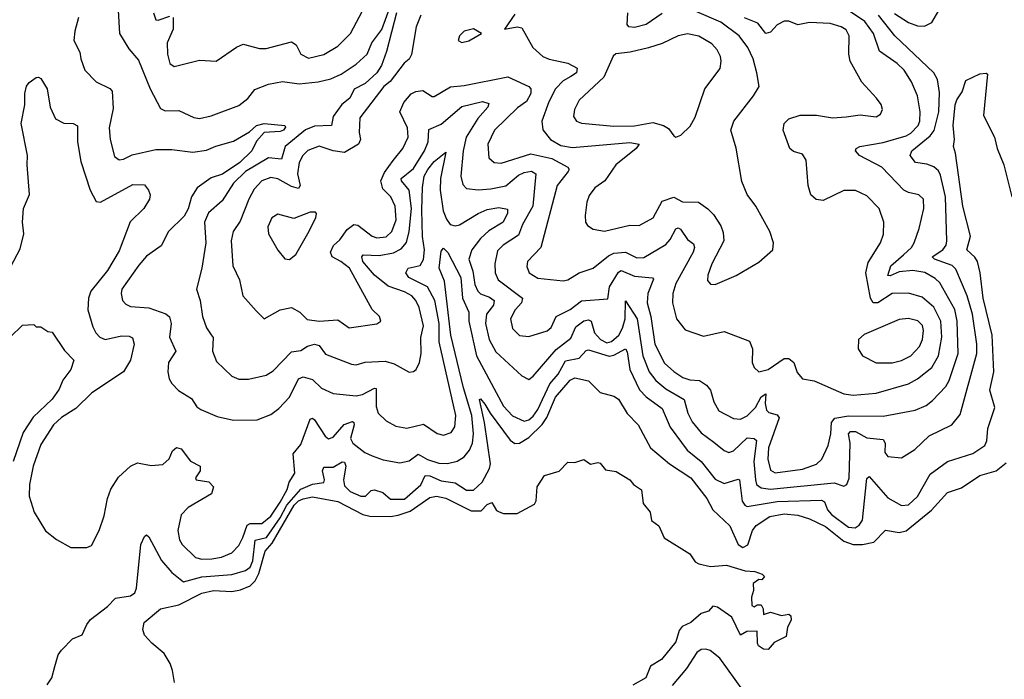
# Model space of a CAD drawing. Extents: x 1678431 to 1860718, y 384618 to 522882.
# Tile 308 of 473: x 1758773 to 1763052, y 489499 to 492366. Entities that reach past the tile are written whole.
import ezdxf

# ---------------------------------------------------------------- set-up
doc = ezdxf.new("R2010")
doc.units = 0

msp = doc.modelspace()

# ---------------------------------------------------------------- linework, layer by layer
at = {"layer": '0CON10XD'}
for points in [[(1759200.9, 492405), (1759207.5, 492305), (1759248.2, 492238.2), (1759288.9, 492188.9), (1759340.4, 492065), (1759385, 491980), (1759405, 491969.2), (1759465, 491971.5), (1759529.8, 491939.8), (1759555, 491935.6), (1759605, 491947.7), (1759725, 491992.7), (1759765, 492022.7), (1759795, 492062.5), (1759855, 492085.4), (1759915, 492097.5), (1759987.4, 492087.4), (1760070, 492095), (1760125, 492108.2), (1760170.9, 492129.1), (1760235, 492171.6), (1760283.7, 492216.3), (1760303, 492265), (1760346.5, 492323.5), (1760384.7, 492425)], [(1759440, 492375), (1759440.4, 492325), (1759414.1, 492265), (1759415.4, 492215), (1759425, 492175.8), (1759445, 492161.5), (1759555, 492189.4), (1759627.5, 492185), (1759715, 492245.6), (1759745, 492258.6), (1759815, 492240.6), (1759845, 492240.5), (1759955, 492269.7), (1759975, 492256.4), (1759995.5, 492215), (1760028.5, 492198.5), (1760095, 492213.9), (1760155, 492250.4), (1760210.4, 492305), (1760274.1, 492425)], [(1760925, 492388.8), (1760880, 492325), (1760935, 492333.8), (1760955, 492330), (1761002.9, 492245), (1761046.2, 492206.2), (1761073.8, 492193.8), (1761155, 492176.5), (1761195.6, 492155), (1761192.7, 492135), (1761168.3, 492118.3), (1761135, 492100.3), (1761101.2, 492065), (1761072.1, 492007.9), (1761041.9, 491925), (1761046.3, 491886.3), (1761079.6, 491845), (1761125, 491818.5), (1761175, 491810.4), (1761425, 491831.1), (1761465.6, 491825), (1761452.3, 491805), (1761363.3, 491735), (1761315.3, 491664.7), (1761272.9, 491635), (1761248.3, 491601.7), (1761237.6, 491572.4), (1761230.9, 491515), (1761232.5, 491485), (1761240.5, 491470.5), (1761265, 491454.5), (1761315, 491446.1), (1761425, 491471.8), (1761465, 491470.8), (1761525.7, 491505), (1761565, 491576.7), (1761615, 491593.9), (1761653.6, 491573.6), (1761722.2, 491572.2), (1761764, 491544), (1761788.6, 491518.6), (1761819.3, 491469.3), (1761830.2, 491440.2), (1761833.6, 491405), (1761780.8, 491305), (1761763.6, 491255), (1761762.1, 491232.1), (1761775, 491216), (1761795, 491214.3), (1761886.1, 491253.9), (1761985, 491311.2), (1762046.2, 491365), (1762049.2, 491395), (1762032.9, 491445), (1761971.9, 491555), (1761935, 491606.2), (1761911.7, 491661.7), (1761886.4, 491806.4), (1761863.3, 491885), (1761875.7, 491925), (1761962, 492035), (1761986.2, 492075), (1761975.7, 492135), (1761960.4, 492195), (1761937.6, 492245), (1761900, 492295), (1761819.2, 492355), (1761715, 492399.3)], [(1762175, 490412.5), (1762235, 490434.2), (1762258.4, 490455), (1762286.4, 490515), (1762298, 490565), (1762300.8, 490615), (1762315, 490634), (1762375, 490643.6), (1762525, 490642.9), (1762665, 490668.8), (1762711.8, 490688.2), (1762740.3, 490709.8), (1762798.2, 490771.8), (1762812.5, 490797.5), (1762851.5, 490915), (1762846.6, 491055), (1762836, 491106), (1762771.4, 491221.4), (1762750.8, 491240.8), (1762706.6, 491266.6), (1762654.8, 491274.8), (1762595, 491269.3), (1762555, 491252.2), (1762545, 491254.3), (1762558.3, 491295), (1762614.1, 491344.1), (1762647.7, 491375), (1762659.6, 491395), (1762681.9, 491458.1), (1762702.6, 491545), (1762701.2, 491585), (1762680, 491605), (1762635, 491613.9), (1762614.4, 491625), (1762519.6, 491725), (1762422.5, 491775), (1762405.6, 491795), (1762408.1, 491805), (1762423.8, 491815), (1762525, 491831.2), (1762625, 491860.5), (1762645, 491872), (1762677.3, 491905), (1762685.3, 491925), (1762686.5, 491965), (1762674.2, 492034.2), (1762648.7, 492095), (1762616.3, 492146.3), (1762586.2, 492175), (1762509.2, 492229.3), (1762483, 492305), (1762445, 492358), (1762375, 492404.8)], [(1762575, 492392.9), (1762635, 492352.8), (1762675, 492338.2), (1762705, 492336.8), (1762736.2, 492353.8), (1762776.7, 492423.3)], [(1759029.2, 492375), (1759012.9, 492315), (1759009.1, 492275), (1759034.5, 492225), (1759038.5, 492195), (1759056.6, 492146.6), (1759105.6, 492095), (1759165, 492067.1), (1759174.5, 492054.5), (1759179.8, 491980.2), (1759162.7, 491895), (1759166.8, 491845), (1759185, 491771.2), (1759205, 491756.9), (1759225, 491759.5), (1759262.3, 491777.7), (1759365, 491800.8), (1759435, 491801.2), (1759525, 491789.4), (1759585, 491798.7), (1759625, 491816.4), (1759702.8, 491837.2), (1759772.3, 491877.7), (1759802.2, 491905), (1759835, 491914.5), (1759925, 491905.5), (1759928.3, 491898.3), (1759919.5, 491885), (1759905, 491878.9), (1759835, 491874.5), (1759801.8, 491838.2), (1759781.9, 491795), (1759730, 491745), (1759655, 491694), (1759605, 491677.7), (1759545, 491634.2), (1759519.4, 491595), (1759505.9, 491544.1), (1759487.8, 491512.2), (1759419.5, 491445), (1759387.4, 491382.6), (1759325, 491338.2), (1759291.3, 491298.7), (1759217.7, 491195), (1759213.6, 491175), (1759220.5, 491145), (1759235, 491128.5), (1759255, 491119.2), (1759335, 491113.3), (1759407.7, 491087.7), (1759424.7, 491074.7), (1759431.8, 491045), (1759424.6, 490985), (1759451.8, 490925), (1759419.6, 490875), (1759417.1, 490835), (1759422.2, 490805), (1759433.8, 490783.8), (1759463.4, 490753.4), (1759519.4, 490719.4), (1759543, 490683), (1759560.6, 490670.6), (1759631.2, 490641.2), (1759702.5, 490625), (1759805, 490626.4), (1759865, 490649.5), (1759899.4, 490675), (1759945.8, 490724.2), (1759985, 490804.4), (1760005, 490813.4), (1760045, 490802), (1760085, 490763.8), (1760135, 490740.8), (1760235, 490730.5), (1760263.3, 490736.7), (1760315, 490764.5), (1760322.9, 490762.9), (1760322.1, 490685), (1760331.4, 490655), (1760365, 490622.2), (1760408.2, 490598.2), (1760455, 490589.6), (1760527.3, 490607.3), (1760586.7, 490566.7), (1760615, 490559.6), (1760648.2, 490571.8), (1760664, 490596), (1760668.8, 490645), (1760596, 490966), (1760596.5, 491045), (1760577.3, 491145), (1760544.9, 491204.9), (1760464.3, 491244.3), (1760451.6, 491265), (1760461.9, 491285), (1760512.8, 491297.2), (1760527.3, 491322.7), (1760532.8, 491365), (1760523.8, 491423.8), (1760520.7, 491539.3), (1760523.7, 491636.3), (1760531.3, 491685), (1760546.7, 491715), (1760575, 491749.7), (1760625, 491790), (1760601.6, 491675), (1760600.7, 491625), (1760613.7, 491535), (1760627.8, 491497.8), (1760643.6, 491475), (1760665, 491469.3), (1760685, 491474), (1760765, 491523.3), (1760805, 491540.5), (1760855, 491549.1), (1760892.7, 491542.7), (1760893.1, 491525), (1760874.5, 491485), (1760812.3, 491447.7), (1760775, 491414.2), (1760738.1, 491365), (1760725.2, 491325), (1760742.4, 491272.4), (1760750.6, 491215), (1760763.3, 491185), (1760775, 491173.8), (1760815, 491160), (1760834.8, 491144.8), (1760831.9, 491125), (1760801.1, 491085), (1760797.5, 491045), (1760812.8, 490975), (1760841.8, 490921.8), (1760955, 490817.1), (1760985, 490802), (1761005, 490815.8), (1761105, 490932.7), (1761168.8, 490981.2), (1761189.3, 491030.7), (1761225, 491056.2), (1761245, 491061.6), (1761256.8, 491055), (1761271.6, 491005), (1761296.5, 490975), (1761325, 490960.4), (1761345, 490966.5), (1761376.1, 490993.9), (1761392.4, 491025), (1761404, 491066), (1761405, 491144), (1761455.9, 491065), (1761480.5, 490905), (1761508.9, 490835), (1761537.5, 490797.5), (1761580.6, 490760.6), (1761660.8, 490715), (1761676.1, 490655), (1761695, 490617.9), (1761735, 490570.6), (1761789.9, 490529.9), (1761835, 490493.5), (1761855, 490484.4), (1761875, 490491.1), (1761935, 490548.2), (1761965, 490544.6), (1761975, 490536.5), (1761963.8, 490445), (1761970.6, 490365), (1761975.2, 490345), (1761995, 490330.2), (1762035, 490324.9), (1762312.6, 490352.6), (1762355, 490338), (1762368, 490345), (1762377.7, 490372.3), (1762381.7, 490525), (1762375.3, 490565), (1762383.6, 490575), (1762405, 490575.5), (1762455, 490548.4), (1762525, 490540.3), (1762534.1, 490525), (1762533.2, 490485), (1762545, 490466.9), (1762605, 490460.5), (1762662.6, 490497.4), (1762725, 490556.9), (1762823.1, 490605), (1762859.9, 490650.1), (1762931.7, 490915), (1762932, 490955), (1762913.8, 491085), (1762891, 491165), (1762841.4, 491281.4), (1762825, 491297.3), (1762748.1, 491325), (1762738, 491335), (1762785, 491365.9), (1762798.4, 491385), (1762801.9, 491405), (1762795.6, 491595), (1762775, 491690), (1762765, 491708.5), (1762745, 491726.5), (1762715, 491738), (1762665.2, 491745.2), (1762641.9, 491775), (1762650.4, 491795), (1762728.9, 491861.1), (1762746.5, 491883.5), (1762766.7, 491965), (1762769.6, 492049.6), (1762761.4, 492105), (1762745, 492134.6), (1762575.4, 492295), (1762505.7, 492385)], [(1759354.5, 492395), (1759364.2, 492365), (1759375, 492362.9), (1759425, 492380.8)], [(1760410.6, 492395), (1760367.7, 492227.7), (1760345, 492166.8), (1760325.5, 492135), (1760275, 492088.8), (1760226.5, 492063.5), (1760208.4, 492025), (1760173, 491997), (1760136, 491945), (1760128.6, 491905), (1760055, 491902), (1760015, 491886.2), (1759927.4, 491815), (1759911.4, 491758.6), (1759855, 491764.4), (1759753.8, 491705), (1759701.9, 491655), (1759652.4, 491577.6), (1759593.9, 491526.1), (1759576.8, 491485), (1759582.8, 491395), (1759565.4, 491285), (1759542.2, 491195), (1759557.8, 491145), (1759567.1, 491075), (1759585.6, 491025.6), (1759605.6, 490995.6), (1759614, 490984), (1759611.1, 490925), (1759629.2, 490879.2), (1759695, 490816.7), (1759725, 490803.6), (1759766.9, 490803.1), (1759845, 490820), (1759875, 490840), (1759955, 490922.2), (1759995, 490927.5), (1760023.5, 490946.5), (1760055, 490955.8), (1760075, 490950), (1760102.1, 490912.1), (1760215, 490868.9), (1760235, 490866), (1760275, 490876.7), (1760361.4, 490881.4), (1760400.2, 490870.2), (1760465, 490834.2), (1760485, 490836.2), (1760495.5, 490844.5), (1760510.5, 490875), (1760517.1, 490915), (1760516.1, 490983.9), (1760528.4, 491035), (1760509, 491115), (1760494.7, 491145), (1760476.6, 491165), (1760445, 491182.4), (1760375, 491207), (1760314.6, 491254.6), (1760289.1, 491285), (1760264.4, 491315), (1760260.6, 491335), (1760266.3, 491343.7), (1760335, 491340.4), (1760397.7, 491352.3), (1760430.2, 491369.8), (1760453.4, 491396.6), (1760465.8, 491445), (1760476.4, 491545), (1760465.5, 491625), (1760431.7, 491665), (1760430.7, 491675), (1760485, 491719.1), (1760532.6, 491795), (1760547.5, 491835), (1760551.8, 491888.2), (1760605, 491911.5), (1760695, 491988.4), (1760785, 492009.5), (1760811.1, 492001.1), (1760808.2, 491985), (1760764.5, 491935.5), (1760713.6, 491855), (1760700.2, 491795), (1760690.3, 491685), (1760699.5, 491649.5), (1760715, 491632.2), (1760765.3, 491625.3), (1760820.3, 491629.7), (1760885, 491644), (1760940.5, 491689.5), (1760965, 491702), (1760996.5, 491706.5), (1761016.4, 491695), (1761003.3, 491555), (1760958.1, 491475), (1760940.7, 491429.3), (1760873.8, 491385), (1760849.5, 491360.5), (1760837.4, 491305), (1760838.8, 491265), (1760852.1, 491235), (1760957.6, 491155), (1760954, 491135), (1760926.1, 491103.9), (1760905.4, 491065), (1760915, 491022.9), (1760945, 490992.9), (1760985, 490988.7), (1761065, 491012.9), (1761082.2, 491027.8), (1761103.8, 491075), (1761165, 491105.3), (1761215, 491143.1), (1761328.3, 491151.7), (1761336.1, 491205), (1761375, 491268.5), (1761387.5, 491275), (1761445, 491250.7), (1761523, 491243), (1761527.3, 491237.3), (1761502.5, 491175), (1761499.2, 491135), (1761515.2, 491075.2), (1761533.7, 490955), (1761575, 490873.2), (1761615, 490836.6), (1761655, 490810.3), (1761685, 490800.6), (1761727.1, 490797.1), (1761757.6, 490777.6), (1761775.4, 490755), (1761789.1, 490705), (1761811.1, 490665), (1761875, 490631.6), (1761905, 490630), (1761935, 490643.8), (1761970.1, 490679.9), (1761995, 490726.4), (1762015, 490740), (1762012.8, 490697.2), (1762018.5, 490668.5), (1762028.6, 490658.6), (1762065, 490648.4), (1762073.6, 490635), (1762026.6, 490505), (1762024.4, 490455), (1762035, 490408.1), (1762056.3, 490396.3), (1762175, 490412.5)], [(1760516.4, 492385), (1760496, 492335), (1760476.3, 492213.6), (1760465.8, 492194.3), (1760443.3, 492176.7), (1760382.6, 492097.4), (1760355, 492074.6), (1760251.5, 491938.5), (1760248.5, 491875), (1760253.5, 491845), (1760245, 491824.6), (1760185, 491788.2), (1760135, 491795.7), (1760075, 491816.2), (1760025, 491796.6), (1760003.4, 491775), (1759987.8, 491745), (1759980.4, 491695), (1759991.4, 491645), (1759985, 491632), (1759955, 491640.8), (1759895, 491674.2), (1759865, 491679.2), (1759825.5, 491665), (1759791.8, 491628.2), (1759768.4, 491585), (1759730.7, 491489.3), (1759700.4, 491445), (1759691.6, 491405), (1759698.9, 491295), (1759728.2, 491235), (1759742.2, 491165), (1759800.5, 491100.5), (1759835, 491066), (1759905, 491104.5), (1759955, 491114.4), (1759990.8, 491095), (1760022.2, 491062.2), (1760074.7, 491054.7), (1760155, 491061.3), (1760205, 491025.7), (1760325, 491044), (1760342.5, 491055), (1760336.7, 491075), (1760305.4, 491105.4), (1760206.2, 491285), (1760168.5, 491315), (1760130.9, 491335), (1760123.4, 491355), (1760136.4, 491383.6), (1760165, 491408.8), (1760196.7, 491453.3), (1760225, 491474.8), (1760242.3, 491472.3), (1760305, 491424.7), (1760325, 491417.3), (1760365, 491421.2), (1760390.3, 491445), (1760409.8, 491495), (1760404.8, 491554.8), (1760385.3, 491595), (1760350.6, 491630.6), (1760343.2, 491665), (1760358.5, 491701.5), (1760396.7, 491753.3), (1760438.8, 491805), (1760461.5, 491855), (1760458.7, 491895), (1760425.3, 491965), (1760442, 492005), (1760475, 492043.3), (1760495, 492053.4), (1760525, 492057.3), (1760565, 492031.2), (1760575, 492031.2), (1760645, 492073.3), (1760705, 492078.8), (1760895, 492116.6), (1760985.6, 492075.6), (1760994.7, 492064.7), (1760994.3, 492045), (1760975, 492010.3), (1760936.9, 491983.1), (1760836.1, 491885), (1760806.8, 491825), (1760812.1, 491765), (1760835, 491745.5), (1760865, 491742), (1760995, 491783), (1761085, 491761.7), (1761155.7, 491725), (1761161.1, 491715), (1761156.5, 491705), (1761108.2, 491645), (1761037.1, 491375), (1760979.4, 491315), (1760977, 491293), (1760987.8, 491265), (1761025, 491242.3), (1761135, 491231.2), (1761155, 491235.5), (1761205, 491265.4), (1761265, 491285.3), (1761331.2, 491338.8), (1761355, 491350.2), (1761405, 491355.8), (1761455, 491330.7), (1761485, 491331.9), (1761581.3, 491388.7), (1761599.8, 491410.2), (1761625, 491457.1), (1761635, 491461.1), (1761645, 491455.6), (1761675, 491409.5), (1761700.7, 491390.7), (1761705.3, 491375), (1761700, 491355), (1761625, 491218.6), (1761611.4, 491175), (1761610.3, 491135)], [(1761565, 492391.8), (1761495.8, 492344.2), (1761445, 492331), (1761419.5, 492335), (1761412.9, 492345), (1761415.9, 492395)], [(1761610.3, 491135), (1761626.7, 491065), (1761665, 491017.8), (1761745, 490990), (1761835, 491010), (1761945, 490968), (1761958.1, 490935), (1761955.8, 490875), (1761965, 490853.8), (1761984.4, 490834.4), (1762025, 490844.5), (1762095, 490893.3), (1762115, 490892.7), (1762136.5, 490875), (1762151.4, 490831.4), (1762174.1, 490804.1), (1762225, 490796), (1762355, 490739.1), (1762395, 490733.8), (1762495, 490741.9), (1762635, 490782.5), (1762675, 490804.1), (1762736.5, 490853.5), (1762765.8, 490904.2), (1762780.9, 490985), (1762775.9, 491055.9), (1762745.4, 491115.4), (1762695, 491159.4), (1762635, 491177.5), (1762565, 491175.3), (1762502.3, 491135), (1762481.4, 491135), (1762470.2, 491155), (1762449.3, 491265), (1762459.6, 491310.4), (1762513.8, 491395), (1762526.6, 491433.4), (1762528.8, 491485), (1762507.9, 491545), (1762455, 491599.5), (1762405, 491622.9), (1762355, 491622.5), (1762265, 491580), (1762234.5, 491584.5), (1762210.8, 491605), (1762199.4, 491645), (1762190.6, 491755), (1762175, 491781.2), (1762135, 491792), (1762120, 491805), (1762090.6, 491885), (1762095.6, 491915), (1762114.7, 491935.3), (1762165, 491950.4), (1762235, 491951.1), (1762305, 491939.2), (1762365, 491943.5), (1762425, 491951.9), (1762495, 491942.9), (1762513.8, 491955), (1762522, 491975), (1762517, 491997), (1762496.2, 492025), (1762433.3, 492093.3), (1762382.5, 492185), (1762376.2, 492215), (1762377.5, 492295), (1762365, 492320.9), (1762342.5, 492335), (1762295, 492348.6), (1762205, 492353.1), (1762155, 492342.5), (1762115, 492358.4), (1762095, 492359.7), (1762065, 492342.9), (1762035, 492311.3), (1762015, 492305.4), (1761980.2, 492350.2), (1761923.4, 492373.4)], [(1760695, 492265.8), (1760725, 492273.3), (1760780, 492305), (1760745, 492326), (1760705, 492315.7), (1760684.2, 492295), (1760679.2, 492275), (1760695, 492265.8)], [(1761625, 491854.4), (1761646.6, 491863.4), (1761687, 491903), (1761708.1, 491941.9), (1761750.8, 492065), (1761816.4, 492153.6), (1761821.5, 492185), (1761817.9, 492205), (1761804.7, 492234.7), (1761781, 492261), (1761725, 492294), (1761675, 492303.4), (1761635, 492294.7), (1761565, 492262), (1761505, 492243.3), (1761425.8, 492224.2), (1761363.3, 492216.7), (1761352.7, 492207.3), (1761311.1, 492115), (1761204, 492015), (1761183.8, 491975), (1761179.1, 491945), (1761192.9, 491925), (1761215, 491916.1), (1761355, 491902.4), (1761445, 491904.8), (1761525, 491918), (1761570.8, 491905), (1761593.1, 491893.1), (1761615, 491860), (1761625, 491854.4)], [(1758735, 491293.3), (1758775, 491370), (1758790.8, 491435), (1758785.6, 491485.6), (1758789.5, 491545), (1758816.4, 491606.4), (1758805.3, 491735.3), (1758806.7, 491775), (1758779.4, 491915), (1758795.3, 491995), (1758796.2, 492045), (1758803.3, 492076.7), (1758815, 492092), (1758845, 492114), (1758855, 492116.2), (1758865, 492110), (1758892.2, 492065), (1758906.4, 491985), (1758929.2, 491935), (1758965, 491916.2), (1759005, 491914.3), (1759024.3, 491904.3), (1759023.8, 491835), (1759038.9, 491748.9), (1759079.3, 491625), (1759105, 491575.8), (1759125, 491572.1), (1759265, 491649.1), (1759315, 491648.1), (1759333.1, 491625), (1759340, 491605), (1759338, 491585), (1759312.7, 491545), (1759252.9, 491487.1), (1759205, 491360.6), (1759155, 491275.4), (1759082.6, 491185), (1759072.6, 491155), (1759068.7, 491105), (1759090.8, 491030.8), (1759103.8, 491003.8), (1759121.2, 490985), (1759145, 490975.6), (1759215, 490990.9), (1759249.5, 490989.5), (1759263, 490983), (1759270.6, 490955), (1759254.4, 490885), (1759225, 490834.4), (1759086.2, 490743.8), (1759017.8, 490675), (1758955, 490637.2), (1758920, 490605), (1758865, 490519.2), (1758832, 490425), (1758815.5, 490345), (1758814.5, 490295), (1758835.5, 490225), (1758885, 490144), (1758933.6, 490106.4), (1758995, 490070.8), (1759065, 490071.2), (1759085, 490080), (1759118.5, 490145), (1759140.9, 490209.1), (1759155.3, 490285), (1759170, 490325), (1759203.1, 490376.9), (1759255, 490424.4), (1759285, 490440), (1759345, 490428), (1759395, 490432.5), (1759423, 490457), (1759437.7, 490492.3), (1759455, 490505.8), (1759475, 490500), (1759515, 490447.1), (1759557.5, 490425), (1759558, 490405), (1759536.7, 490375), (1759540, 490365), (1759595, 490356.7), (1759616, 490335), (1759607.1, 490305), (1759505.6, 490245), (1759475, 490212.9), (1759460.8, 490145), (1759468.2, 490105), (1759479.1, 490085), (1759537.6, 490027.6), (1759565, 490020.2), (1759608.2, 490021.8), (1759650.1, 490029.9), (1759695, 490048.2), (1759725, 490079.6), (1759742.3, 490115), (1759761.1, 490168.9), (1759775, 490175.2), (1759825, 490176), (1759865, 490208.1), (1759905, 490268), (1759935, 490323.1), (1759944.1, 490355.9), (1759968.4, 490395), (1759961.5, 490478.5), (1759995, 490519.2), (1760035, 490630), (1760045, 490633.1), (1760055, 490626.4), (1760101.1, 490555), (1760115, 490543.8), (1760135, 490550.8), (1760183.9, 490606.1), (1760219.2, 490619.2), (1760225.5, 490615.5), (1760226.2, 490605), (1760210.2, 490545), (1760221.5, 490525), (1760273.1, 490485), (1760305, 490469.2), (1760352.4, 490452.4), (1760425, 490439.6), (1760465, 490448.5), (1760505, 490477.3), (1760545, 490454), (1760595, 490438.7), (1760632.9, 490437.1), (1760673.9, 490446.1), (1760704.4, 490465.6), (1760728.2, 490495), (1760740.6, 490525), (1760745.2, 490565.2), (1760737.4, 490645), (1760701.6, 490765), (1760647.4, 490995), (1760619.4, 491229.4), (1760596.2, 491285), (1760605, 491360), (1760615, 491372.5), (1760633.2, 491353.2), (1760690.8, 491245), (1760697.6, 491155), (1760724.3, 491095), (1760724.8, 491055), (1760758.6, 490905), (1760875.8, 490685.8), (1760914.2, 490644.2), (1760965, 490621.2), (1760985, 490626.4), (1761005, 490642.1), (1761025, 490671.1), (1761077.3, 490782.7), (1761112.4, 490825), (1761145, 490882.5), (1761205, 490894.4), (1761235, 490927.2), (1761245, 490930.3), (1761335, 490903.8), (1761355, 490907.4), (1761405, 490935.5), (1761412.3, 490922.3), (1761424.9, 490844.9), (1761466.5, 490756.5), (1761496.1, 490726.1), (1761565.5, 490675), (1761600, 490595), (1761673.2, 490495), (1761735.1, 490445.1), (1761795, 490368.8), (1761835, 490350.2), (1761895, 490369.1), (1761901.4, 490365), (1761912.5, 490272.5), (1761923.6, 490255), (1761935, 490249.7), (1762065, 490271), (1762257.1, 490277.1), (1762269.8, 490269.8), (1762283.4, 490235), (1762301.2, 490215), (1762375, 490160.5), (1762402.9, 490157.1), (1762421.5, 490168.5), (1762435, 490190), (1762452.3, 490357.7), (1762455, 490371.2), (1762465, 490380.8), (1762545, 490286.7), (1762605, 490253.8), (1762635, 490256.9), (1762675, 490293.5), (1762729.5, 490390.5), (1762805, 490445.4), (1762915, 490480), (1762966.7, 490515), (1762976.2, 490535), (1762980.7, 490589.3), (1763009.9, 490680.1), (1762989.4, 490755), (1763006.4, 490835), (1762999.5, 490995), (1762960, 491155), (1762947.1, 491265), (1762934.8, 491314.8), (1762923.7, 491333.7), (1762888.2, 491365), (1762904.7, 491425.3), (1762871.6, 491555), (1762839.5, 491785), (1762830.4, 491815), (1762834.7, 491845), (1762829.2, 491905), (1762837.8, 491995), (1762845, 492017.5), (1762868.6, 492051.4), (1762885, 492101.9), (1762945, 492130), (1762973, 492133), (1762978, 492128), (1762960.7, 491949.3), (1763008.5, 491855), (1763021.2, 491805), (1763049.6, 491735), (1763084.1, 491595)], [(1759945, 491322.9), (1759973.2, 491345), (1760025, 491435.6), (1760060.8, 491505), (1760063.3, 491523.3), (1760058.8, 491528.8), (1760035, 491528.6), (1759965, 491501.5), (1759895, 491520.6), (1759869.4, 491505), (1759851.4, 491465), (1759854.3, 491435), (1759895, 491364), (1759925, 491325.8), (1759945, 491322.9)], [(1758731.9, 490985), (1758785, 491037.5), (1758835, 491040), (1758845, 491030), (1758865, 491030), (1758895, 491010), (1758915, 491007.5), (1758968.3, 490928.3), (1759009.1, 490885), (1758996.2, 490845), (1758960.5, 490799.5), (1758945, 490759.6), (1758915, 490716.2), (1758832, 490638), (1758788.8, 490571.2), (1758745.1, 490445)], [(1762495, 490873.6), (1762565, 490874.1), (1762605, 490883.6), (1762645, 490904.7), (1762683.5, 490945), (1762696.7, 490975), (1762700, 491015), (1762696, 491036), (1762676.2, 491056.2), (1762635, 491067.5), (1762595, 491061.8), (1762443.2, 490996.8), (1762418.8, 490975), (1762417.1, 490935), (1762436.2, 490905), (1762495, 490873.6)], [(1758892, 489475), (1758913.5, 489505), (1758926.2, 489555), (1758941.1, 489605), (1758954.6, 489625.4), (1759002.5, 489675), (1759045, 489692.5), (1759065, 489736.7), (1759081.7, 489758.3), (1759154.2, 489815), (1759189.1, 489850.9), (1759255, 489861.7), (1759272.9, 489875), (1759280.7, 489895), (1759300.3, 490085), (1759315, 490120), (1759325, 490126.2), (1759335, 490118), (1759388.9, 490015), (1759435, 489962.8), (1759485, 489922.6), (1759565, 489943.5), (1759695, 489954.8), (1759755, 489971.9), (1759774.5, 489985.5), (1759785.9, 490014.1), (1759797.2, 490102.8), (1759845.6, 490115), (1759905, 490199.9), (1759934.8, 490255.2), (1759995, 490324.6), (1760045, 490346.4), (1760095, 490353.9), (1760097.8, 490365), (1760089.1, 490405), (1760095, 490421.3), (1760135, 490421), (1760175, 490443.2), (1760185, 490442.5), (1760191, 490425), (1760180.6, 490365), (1760185, 490339.6), (1760209.6, 490315), (1760255, 490294.8), (1760275.7, 490295), (1760300.9, 490319.1), (1760315, 490322.5), (1760350.6, 490310.6), (1760385, 490282.3), (1760445, 490281.4), (1760516.4, 490343.6), (1760535.2, 490384.8), (1760555, 490382.5), (1760605, 490361), (1760665, 490352.9), (1760715, 490320.7), (1760745, 490321.1), (1760783.5, 490355), (1760814.7, 490415), (1760819.2, 490435), (1760792.7, 490615), (1760770.8, 490715), (1760775, 490718.1), (1760795, 490694.6), (1760817.2, 490655), (1760905, 490537.3), (1760925, 490523.9), (1760945, 490525.6), (1760985, 490549.4), (1761043.9, 490606.1), (1761063.5, 490636.5), (1761102.1, 490725), (1761165, 490799.2), (1761185, 490809.1), (1761245, 490796.5), (1761295, 490745.7), (1761355, 490729.1), (1761375, 490715.6), (1761413.6, 490653.6), (1761460.9, 490605), (1761514.4, 490504.4), (1761597.5, 490435), (1761689.3, 490375), (1761759.3, 490285), (1761785, 490235.8), (1761859.6, 490165), (1761895, 490084.7), (1761915, 490071.9), (1761936.8, 490083.2), (1761956.8, 490145), (1761973.2, 490166.8), (1762033.2, 490206.8), (1762095, 490218.1), (1762155, 490211.9), (1762205, 490195.8), (1762275, 490163.2), (1762355, 490098.8), (1762395, 490084.2), (1762435, 490083.9), (1762484.8, 490095.2), (1762535, 490147.3), (1762595, 490136.1), (1762625, 490143.6), (1762735.6, 490234.4), (1762805, 490311.1), (1762865, 490331.2), (1762945, 490384.4), (1763015.6, 490405), (1763060.2, 490439.8)], [(1759797.1, 489927.1), (1759812.1, 489957.9), (1759840.5, 490055), (1759869.7, 490090.3), (1759965.8, 490255), (1759985, 490274.4), (1760005, 490283.4), (1760045, 490292), (1760155, 490271.1), (1760265, 490214.3), (1760295, 490208), (1760385, 490206), (1760418.5, 490211.5), (1760470, 490230), (1760555, 490288.4), (1760584.8, 490295.2), (1760625, 490285.9), (1760735, 490230.2), (1760779, 490231), (1760805, 490257.8), (1760825, 490267.1), (1760845, 490232.5), (1760856.1, 490226.1), (1760875, 490220), (1760935, 490219.2), (1761010.5, 490259.5), (1761018, 490275), (1761022.5, 490335), (1761054.2, 490385), (1761117, 490403), (1761155, 490442), (1761185, 490441.2), (1761225, 490453.3), (1761253.9, 490433.9), (1761285, 490440.8), (1761295, 490437.5), (1761319.1, 490409.1), (1761365, 490402), (1761425, 490366), (1761440, 490345), (1761475, 490322.5), (1761483, 490263), (1761512.5, 490225), (1761519.3, 490189.3), (1761550, 490165), (1761573.9, 490113.9), (1761685, 490043.3), (1761709.1, 490009.1), (1761725, 490000), (1761775, 489989.4), (1761845, 489994.3), (1761925, 489970.6), (1761967.5, 489967.5), (1762000, 489955), (1762010, 489945), (1761998.3, 489931.7), (1761985, 489932.5), (1761960, 489915), (1761962.5, 489885), (1761953.3, 489855), (1761955, 489820), (1761965, 489813.3), (1761977.5, 489822.5), (1761995, 489822), (1762004.2, 489805), (1762005, 489780), (1762035, 489790.8), (1762084.1, 489775.9), (1762115, 489782), (1762123.8, 489775), (1762126.2, 489755), (1762110, 489725), (1762103.3, 489685), (1762051.2, 489658.8), (1762025, 489627.5), (1762005, 489630), (1761984.1, 489644.1), (1761978.8, 489655), (1761977.5, 489707.5), (1761933.3, 489706.7), (1761905, 489691.2), (1761868.3, 489768.3), (1761805, 489812), (1761785, 489816.7), (1761766.7, 489795), (1761735, 489784.3), (1761690, 489745), (1761651.4, 489728.6), (1761639.2, 489710.8), (1761625, 489660.8), (1761561.4, 489585), (1761514.1, 489555.9), (1761493.3, 489505), (1761437.4, 489472.6)], [(1759446.7, 489485), (1759437.3, 489537.3), (1759427.5, 489567.5), (1759401.1, 489611.1), (1759347.6, 489655), (1759315, 489690.6), (1759308.8, 489715), (1759314.1, 489745.9), (1759385, 489804.4), (1759465, 489822.2), (1759565, 489872.5), (1759615.9, 489884.1), (1759695, 489880.7), (1759732.6, 489887.4), (1759775, 489904.4), (1759797.1, 489927.1)], [(1761915, 489451.4), (1761815, 489590), (1761773.5, 489623.5), (1761755, 489629.5), (1761735, 489627.5), (1761715.6, 489615), (1761670.8, 489545), (1761608.1, 489471.9)]]:
    msp.add_lwpolyline(points, dxfattribs=at)

doc.saveas('drawing.dxf')
